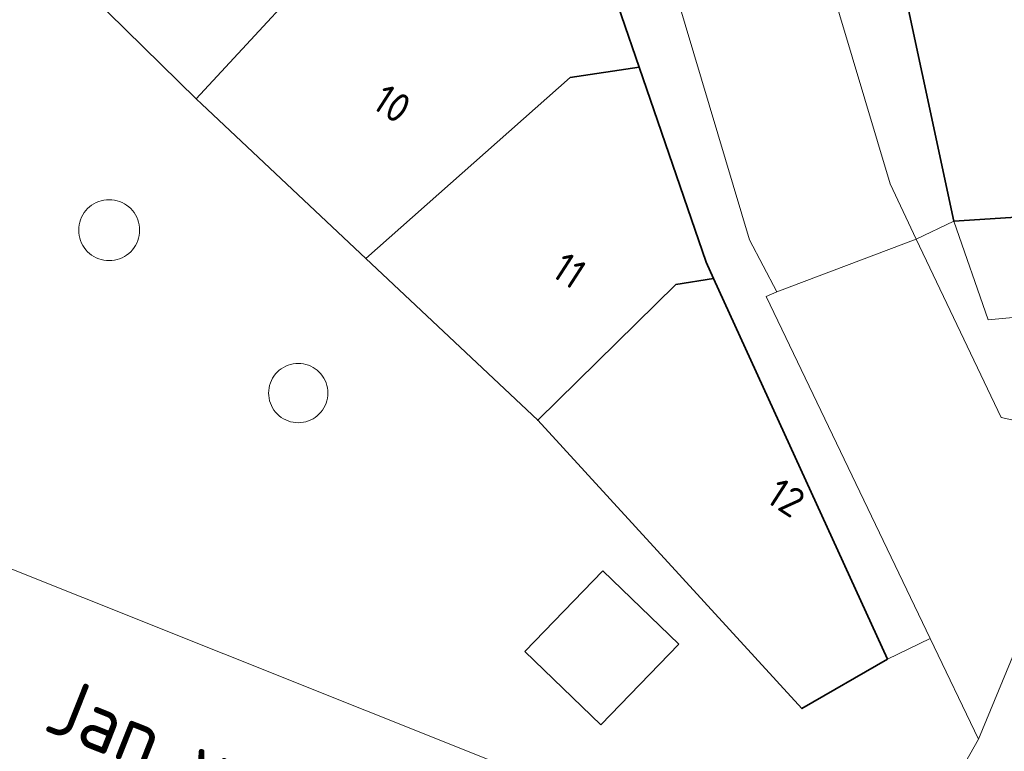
# Model space of a CAD drawing. Extents: x 184422 to 188298, y 343471 to 350189.
# Tile 432 of 513: x 187071 to 187101, y 349214 to 349236. Entities that reach past the tile are written whole.
import ezdxf
from ezdxf.enums import TextEntityAlignment as Align

# ---------------------------------------------------------------- set-up
doc = ezdxf.new("R2010")
doc.units = 0
for name, color, linetype, lineweight in [('B-WA-GR-BEPLANTING_CULTUUR_HEESTERS-GV', 252, 'Continuous', 18), ('B-WA-OG-TERREIN_ERF-GV', 252, 'Continuous', 18), ('B-WA-OG-TOPOGRAFIE-T18', 252, 'Continuous', 18), ('B-WA-VH-VERHARDING_SIERBESTRATING-GV', 252, 'Continuous', 18), ('B-WA-VH-VERHARDING_STRAATBAKSTEEN-GV', 252, 'Continuous', 18), ('B-WE-OG-BEBOUWING-GV', 250, 'Continuous', 35), ('B-WE-OG-BEBOUWING-T18', 10, 'Continuous', 18)]:
    doc.layers.add(name, color=color, linetype=linetype, lineweight=lineweight)
doc.styles.add('NLCS-ISO-M1000-T18', font='NLCS-ISO.ttf', dxfattribs={"height": 1.8})
doc.styles.add('NLCS-ISO-M500-T18', font='NLCS-ISO.ttf', dxfattribs={"height": 0.9})

msp = doc.modelspace()

# ---------------------------------------------------------------- linework, layer by layer
at = {"layer": 'B-WA-GR-BEPLANTING_CULTUUR_HEESTERS-GV', "flags": 128}
for points in [[(187074.28, 349230.038), (187074.276, 349230.119), (187074.266, 349230.2), (187074.248, 349230.279), (187074.224, 349230.357), (187074.193, 349230.432), (187074.155, 349230.504), (187074.111, 349230.573), (187074.062, 349230.637), (187074.007, 349230.697), (187073.947, 349230.752), (187073.883, 349230.801), (187073.814, 349230.845), (187073.742, 349230.883), (187073.667, 349230.914), (187073.589, 349230.938), (187073.51, 349230.956), (187073.429, 349230.966), (187073.348, 349230.97), (187073.267, 349230.966), (187073.186, 349230.956), (187073.107, 349230.938), (187073.029, 349230.914), (187072.954, 349230.883), (187072.882, 349230.845), (187072.813, 349230.801), (187072.749, 349230.752), (187072.689, 349230.697), (187072.634, 349230.637), (187072.585, 349230.573), (187072.541, 349230.504), (187072.503, 349230.432), (187072.472, 349230.357), (187072.448, 349230.279), (187072.43, 349230.2), (187072.42, 349230.119), (187072.416, 349230.038), (187072.42, 349229.957), (187072.43, 349229.876), (187072.448, 349229.797), (187072.472, 349229.719), (187072.503, 349229.644), (187072.541, 349229.572), (187072.585, 349229.503), (187072.634, 349229.439), (187072.689, 349229.379), (187072.749, 349229.324), (187072.813, 349229.275), (187072.882, 349229.231), (187072.954, 349229.193), (187073.029, 349229.162), (187073.107, 349229.138), (187073.186, 349229.12), (187073.267, 349229.11), (187073.348, 349229.106), (187073.429, 349229.11), (187073.51, 349229.12), (187073.589, 349229.138), (187073.667, 349229.162), (187073.742, 349229.193), (187073.814, 349229.231), (187073.883, 349229.275), (187073.947, 349229.324), (187074.007, 349229.379), (187074.062, 349229.439), (187074.111, 349229.503), (187074.155, 349229.572), (187074.193, 349229.644), (187074.224, 349229.719), (187074.248, 349229.797), (187074.266, 349229.876), (187074.276, 349229.957)], [(187074.28, 349230.038), (187074.276, 349230.119), (187074.266, 349230.2), (187074.248, 349230.279), (187074.224, 349230.357), (187074.193, 349230.432), (187074.155, 349230.504), (187074.111, 349230.573), (187074.062, 349230.637), (187074.007, 349230.697), (187073.947, 349230.752), (187073.883, 349230.801), (187073.814, 349230.845), (187073.742, 349230.883), (187073.667, 349230.914), (187073.589, 349230.938), (187073.51, 349230.956), (187073.429, 349230.966), (187073.348, 349230.97), (187073.267, 349230.966), (187073.186, 349230.956), (187073.107, 349230.938), (187073.029, 349230.914), (187072.954, 349230.883), (187072.882, 349230.845), (187072.813, 349230.801), (187072.749, 349230.752), (187072.689, 349230.697), (187072.634, 349230.637), (187072.585, 349230.573), (187072.541, 349230.504), (187072.503, 349230.432), (187072.472, 349230.357), (187072.448, 349230.279), (187072.43, 349230.2), (187072.42, 349230.119), (187072.416, 349230.038), (187072.42, 349229.957), (187072.43, 349229.876), (187072.448, 349229.797), (187072.472, 349229.719), (187072.503, 349229.644), (187072.541, 349229.572), (187072.585, 349229.503), (187072.634, 349229.439), (187072.689, 349229.379), (187072.749, 349229.324), (187072.813, 349229.275), (187072.882, 349229.231), (187072.954, 349229.193), (187073.029, 349229.162), (187073.107, 349229.138), (187073.186, 349229.12), (187073.267, 349229.11), (187073.348, 349229.106), (187073.429, 349229.11), (187073.51, 349229.12), (187073.589, 349229.138), (187073.667, 349229.162), (187073.742, 349229.193), (187073.814, 349229.231), (187073.883, 349229.275), (187073.947, 349229.324), (187074.007, 349229.379), (187074.062, 349229.439), (187074.111, 349229.503), (187074.155, 349229.572), (187074.193, 349229.644), (187074.224, 349229.719), (187074.248, 349229.797), (187074.266, 349229.876), (187074.276, 349229.957)], [(187074.28, 349230.038), (187074.276, 349230.119), (187074.266, 349230.2), (187074.248, 349230.279), (187074.224, 349230.357), (187074.193, 349230.432), (187074.155, 349230.504), (187074.111, 349230.573), (187074.062, 349230.637), (187074.007, 349230.697), (187073.947, 349230.752), (187073.883, 349230.801), (187073.814, 349230.845), (187073.742, 349230.883), (187073.667, 349230.914), (187073.589, 349230.938), (187073.51, 349230.956), (187073.429, 349230.966), (187073.348, 349230.97), (187073.267, 349230.966), (187073.186, 349230.956), (187073.107, 349230.938), (187073.029, 349230.914), (187072.954, 349230.883), (187072.882, 349230.845), (187072.813, 349230.801), (187072.749, 349230.752), (187072.689, 349230.697), (187072.634, 349230.637), (187072.585, 349230.573), (187072.541, 349230.504), (187072.503, 349230.432), (187072.472, 349230.357), (187072.448, 349230.279), (187072.43, 349230.2), (187072.42, 349230.119), (187072.416, 349230.038), (187072.42, 349229.957), (187072.43, 349229.876), (187072.448, 349229.797), (187072.472, 349229.719), (187072.503, 349229.644), (187072.541, 349229.572), (187072.585, 349229.503), (187072.634, 349229.439), (187072.689, 349229.379), (187072.749, 349229.324), (187072.813, 349229.275), (187072.882, 349229.231), (187072.954, 349229.193), (187073.029, 349229.162), (187073.107, 349229.138), (187073.186, 349229.12), (187073.267, 349229.11), (187073.348, 349229.106), (187073.429, 349229.11), (187073.51, 349229.12), (187073.589, 349229.138), (187073.667, 349229.162), (187073.742, 349229.193), (187073.814, 349229.231), (187073.883, 349229.275), (187073.947, 349229.324), (187074.007, 349229.379), (187074.062, 349229.439), (187074.111, 349229.503), (187074.155, 349229.572), (187074.193, 349229.644), (187074.224, 349229.719), (187074.248, 349229.797), (187074.266, 349229.876), (187074.276, 349229.957)], [(187078.225, 349225.055), (187078.228, 349224.976), (187078.239, 349224.898), (187078.256, 349224.82), (187078.28, 349224.745), (187078.31, 349224.672), (187078.347, 349224.602), (187078.389, 349224.535), (187078.437, 349224.472), (187078.491, 349224.414), (187078.549, 349224.36), (187078.612, 349224.312), (187078.679, 349224.27), (187078.749, 349224.233), (187078.822, 349224.203), (187078.897, 349224.179), (187078.975, 349224.162), (187079.053, 349224.151), (187079.132, 349224.148), (187079.211, 349224.151), (187079.289, 349224.162), (187079.367, 349224.179), (187079.442, 349224.203), (187079.515, 349224.233), (187079.586, 349224.27), (187079.652, 349224.312), (187079.715, 349224.36), (187079.773, 349224.414), (187079.827, 349224.472), (187079.875, 349224.535), (187079.917, 349224.602), (187079.954, 349224.672), (187079.984, 349224.745), (187080.008, 349224.82), (187080.025, 349224.898), (187080.036, 349224.976), (187080.039, 349225.055), (187080.036, 349225.134), (187080.025, 349225.212), (187080.008, 349225.29), (187079.984, 349225.365), (187079.954, 349225.438), (187079.917, 349225.509), (187079.875, 349225.575), (187079.827, 349225.638), (187079.773, 349225.696), (187079.715, 349225.75), (187079.652, 349225.798), (187079.586, 349225.84), (187079.515, 349225.877), (187079.442, 349225.907), (187079.367, 349225.931), (187079.289, 349225.948), (187079.211, 349225.959), (187079.132, 349225.962), (187079.053, 349225.959), (187078.975, 349225.948), (187078.897, 349225.931), (187078.822, 349225.907), (187078.749, 349225.877), (187078.679, 349225.84), (187078.612, 349225.798), (187078.549, 349225.75), (187078.491, 349225.696), (187078.437, 349225.638), (187078.389, 349225.575), (187078.347, 349225.509), (187078.31, 349225.438), (187078.28, 349225.365), (187078.256, 349225.29), (187078.239, 349225.212), (187078.228, 349225.134)], [(187078.225, 349225.055), (187078.228, 349224.976), (187078.239, 349224.898), (187078.256, 349224.82), (187078.28, 349224.745), (187078.31, 349224.672), (187078.347, 349224.602), (187078.389, 349224.535), (187078.437, 349224.472), (187078.491, 349224.414), (187078.549, 349224.36), (187078.612, 349224.312), (187078.679, 349224.27), (187078.749, 349224.233), (187078.822, 349224.203), (187078.897, 349224.179), (187078.975, 349224.162), (187079.053, 349224.151), (187079.132, 349224.148), (187079.211, 349224.151), (187079.289, 349224.162), (187079.367, 349224.179), (187079.442, 349224.203), (187079.515, 349224.233), (187079.586, 349224.27), (187079.652, 349224.312), (187079.715, 349224.36), (187079.773, 349224.414), (187079.827, 349224.472), (187079.875, 349224.535), (187079.917, 349224.602), (187079.954, 349224.672), (187079.984, 349224.745), (187080.008, 349224.82), (187080.025, 349224.898), (187080.036, 349224.976), (187080.039, 349225.055), (187080.036, 349225.134), (187080.025, 349225.212), (187080.008, 349225.29), (187079.984, 349225.365), (187079.954, 349225.438), (187079.917, 349225.509), (187079.875, 349225.575), (187079.827, 349225.638), (187079.773, 349225.696), (187079.715, 349225.75), (187079.652, 349225.798), (187079.586, 349225.84), (187079.515, 349225.877), (187079.442, 349225.907), (187079.367, 349225.931), (187079.289, 349225.948), (187079.211, 349225.959), (187079.132, 349225.962), (187079.053, 349225.959), (187078.975, 349225.948), (187078.897, 349225.931), (187078.822, 349225.907), (187078.749, 349225.877), (187078.679, 349225.84), (187078.612, 349225.798), (187078.549, 349225.75), (187078.491, 349225.696), (187078.437, 349225.638), (187078.389, 349225.575), (187078.347, 349225.509), (187078.31, 349225.438), (187078.28, 349225.365), (187078.256, 349225.29), (187078.239, 349225.212), (187078.228, 349225.134)], [(187078.225, 349225.055), (187078.228, 349224.976), (187078.239, 349224.898), (187078.256, 349224.82), (187078.28, 349224.745), (187078.31, 349224.672), (187078.347, 349224.602), (187078.389, 349224.535), (187078.437, 349224.472), (187078.491, 349224.414), (187078.549, 349224.36), (187078.612, 349224.312), (187078.679, 349224.27), (187078.749, 349224.233), (187078.822, 349224.203), (187078.897, 349224.179), (187078.975, 349224.162), (187079.053, 349224.151), (187079.132, 349224.148), (187079.211, 349224.151), (187079.289, 349224.162), (187079.367, 349224.179), (187079.442, 349224.203), (187079.515, 349224.233), (187079.586, 349224.27), (187079.652, 349224.312), (187079.715, 349224.36), (187079.773, 349224.414), (187079.827, 349224.472), (187079.875, 349224.535), (187079.917, 349224.602), (187079.954, 349224.672), (187079.984, 349224.745), (187080.008, 349224.82), (187080.025, 349224.898), (187080.036, 349224.976), (187080.039, 349225.055), (187080.036, 349225.134), (187080.025, 349225.212), (187080.008, 349225.29), (187079.984, 349225.365), (187079.954, 349225.438), (187079.917, 349225.509), (187079.875, 349225.575), (187079.827, 349225.638), (187079.773, 349225.696), (187079.715, 349225.75), (187079.652, 349225.798), (187079.586, 349225.84), (187079.515, 349225.877), (187079.442, 349225.907), (187079.367, 349225.931), (187079.289, 349225.948), (187079.211, 349225.959), (187079.132, 349225.962), (187079.053, 349225.959), (187078.975, 349225.948), (187078.897, 349225.931), (187078.822, 349225.907), (187078.749, 349225.877), (187078.679, 349225.84), (187078.612, 349225.798), (187078.549, 349225.75), (187078.491, 349225.696), (187078.437, 349225.638), (187078.389, 349225.575), (187078.347, 349225.509), (187078.31, 349225.438), (187078.28, 349225.365), (187078.256, 349225.29), (187078.239, 349225.212), (187078.228, 349225.134)], [(187088.387, 349214.902), (187090.77, 349217.371), (187088.445, 349219.615), (187086.062, 349217.146)], [(187088.387, 349214.902), (187090.77, 349217.371), (187088.445, 349219.615), (187086.062, 349217.146)], [(187088.387, 349214.902), (187090.77, 349217.371), (187088.445, 349219.615), (187086.062, 349217.146)]]:
    msp.add_lwpolyline(points, close=True, dxfattribs=at)
at = {"layer": 'B-WA-OG-TERREIN_ERF-GV', "flags": 128}
msp.add_lwpolyline([(187102.986, 349230.557), (187099.183, 349230.312), (187100.236, 349227.29), (187102.506, 349227.507)], close=True, dxfattribs=at)
msp.add_lwpolyline([(187102.986, 349230.557), (187099.183, 349230.312), (187100.236, 349227.29), (187102.506, 349227.507)], close=True, dxfattribs=at)
msp.add_lwpolyline([(187102.986, 349230.557), (187099.183, 349230.312), (187100.236, 349227.29), (187102.506, 349227.507)], close=True, dxfattribs=at)
at = {"layer": 'B-WA-VH-VERHARDING_SIERBESTRATING-GV', "flags": 128}
for points in [[(187026.523, 349233.09), (187068.223, 349220.519), (187094.107, 349210.187), (187096.67, 349209.855), (187098.3, 349211.558), (187099.939, 349214.463), (187098.461, 349217.543), (187097.155, 349216.916), (187094.539, 349215.402), (187086.456, 349224.225), (187081.194, 349229.174), (187076.178, 349233.891), (187076.012, 349234.054), (187066.825, 349243.067), (187062.046, 349247.755), (187058.358, 349251.374), (187053.304, 349256.332), (187052.344, 349255.346), (187046.299, 349261.912), (187041.938, 349266.648), (187041.241, 349267.376)], [(187026.523, 349233.09), (187068.223, 349220.519), (187094.107, 349210.187), (187096.67, 349209.855), (187098.3, 349211.558), (187099.939, 349214.463), (187098.461, 349217.543), (187097.155, 349216.916), (187094.539, 349215.402), (187086.456, 349224.225), (187081.194, 349229.174), (187076.178, 349233.891), (187076.012, 349234.054), (187066.825, 349243.067), (187062.046, 349247.755), (187058.358, 349251.374), (187053.304, 349256.332), (187052.344, 349255.346), (187046.299, 349261.912), (187041.938, 349266.648), (187041.241, 349267.376)], [(187026.523, 349233.09), (187068.223, 349220.519), (187094.107, 349210.187), (187096.67, 349209.855), (187098.3, 349211.558), (187099.939, 349214.463), (187098.461, 349217.543), (187097.155, 349216.916), (187094.539, 349215.402), (187086.456, 349224.225), (187081.194, 349229.174), (187076.178, 349233.891), (187076.012, 349234.054), (187066.825, 349243.067), (187062.046, 349247.755), (187058.358, 349251.374), (187053.304, 349256.332), (187052.344, 349255.346), (187046.299, 349261.912), (187041.938, 349266.648), (187041.241, 349267.376)], [(187109.742, 349195.619), (187115.5, 349192.633), (187116.016, 349192.366), (187119.303, 349190.661), (187121.835, 349196.224), (187114.674, 349199.938), (187104.141, 349205.41), (187094.107, 349210.187), (187068.223, 349220.519), (187026.523, 349233.09)], [(187109.742, 349195.619), (187115.5, 349192.633), (187116.016, 349192.366), (187119.303, 349190.661), (187121.835, 349196.224), (187114.674, 349199.938), (187104.141, 349205.41), (187094.107, 349210.187), (187068.223, 349220.519), (187026.523, 349233.09)], [(187109.742, 349195.619), (187115.5, 349192.633), (187116.016, 349192.366), (187119.303, 349190.661), (187121.835, 349196.224), (187114.674, 349199.938), (187104.141, 349205.41), (187094.107, 349210.187), (187068.223, 349220.519), (187026.523, 349233.09)]]:
    msp.add_lwpolyline(points, dxfattribs=at)
for points in [[(187072.416, 349230.038), (187072.42, 349230.119), (187072.43, 349230.2), (187072.448, 349230.279), (187072.472, 349230.357), (187072.503, 349230.432), (187072.541, 349230.504), (187072.585, 349230.573), (187072.634, 349230.637), (187072.689, 349230.697), (187072.749, 349230.752), (187072.813, 349230.801), (187072.882, 349230.845), (187072.954, 349230.883), (187073.029, 349230.914), (187073.107, 349230.938), (187073.186, 349230.956), (187073.267, 349230.966), (187073.348, 349230.97), (187073.429, 349230.966), (187073.51, 349230.956), (187073.589, 349230.938), (187073.667, 349230.914), (187073.742, 349230.883), (187073.814, 349230.845), (187073.883, 349230.801), (187073.947, 349230.752), (187074.007, 349230.697), (187074.062, 349230.637), (187074.111, 349230.573), (187074.155, 349230.504), (187074.193, 349230.432), (187074.224, 349230.357), (187074.248, 349230.279), (187074.266, 349230.2), (187074.276, 349230.119), (187074.28, 349230.038), (187074.276, 349229.957), (187074.266, 349229.876), (187074.248, 349229.797), (187074.224, 349229.719), (187074.193, 349229.644), (187074.155, 349229.572), (187074.111, 349229.503), (187074.062, 349229.439), (187074.007, 349229.379), (187073.947, 349229.324), (187073.883, 349229.275), (187073.814, 349229.231), (187073.742, 349229.193), (187073.667, 349229.162), (187073.589, 349229.138), (187073.51, 349229.12), (187073.429, 349229.11), (187073.348, 349229.106), (187073.267, 349229.11), (187073.186, 349229.12), (187073.107, 349229.138), (187073.029, 349229.162), (187072.954, 349229.193), (187072.882, 349229.231), (187072.813, 349229.275), (187072.749, 349229.324), (187072.689, 349229.379), (187072.634, 349229.439), (187072.585, 349229.503), (187072.541, 349229.572), (187072.503, 349229.644), (187072.472, 349229.719), (187072.448, 349229.797), (187072.43, 349229.876), (187072.42, 349229.957)], [(187072.416, 349230.038), (187072.42, 349230.119), (187072.43, 349230.2), (187072.448, 349230.279), (187072.472, 349230.357), (187072.503, 349230.432), (187072.541, 349230.504), (187072.585, 349230.573), (187072.634, 349230.637), (187072.689, 349230.697), (187072.749, 349230.752), (187072.813, 349230.801), (187072.882, 349230.845), (187072.954, 349230.883), (187073.029, 349230.914), (187073.107, 349230.938), (187073.186, 349230.956), (187073.267, 349230.966), (187073.348, 349230.97), (187073.429, 349230.966), (187073.51, 349230.956), (187073.589, 349230.938), (187073.667, 349230.914), (187073.742, 349230.883), (187073.814, 349230.845), (187073.883, 349230.801), (187073.947, 349230.752), (187074.007, 349230.697), (187074.062, 349230.637), (187074.111, 349230.573), (187074.155, 349230.504), (187074.193, 349230.432), (187074.224, 349230.357), (187074.248, 349230.279), (187074.266, 349230.2), (187074.276, 349230.119), (187074.28, 349230.038), (187074.276, 349229.957), (187074.266, 349229.876), (187074.248, 349229.797), (187074.224, 349229.719), (187074.193, 349229.644), (187074.155, 349229.572), (187074.111, 349229.503), (187074.062, 349229.439), (187074.007, 349229.379), (187073.947, 349229.324), (187073.883, 349229.275), (187073.814, 349229.231), (187073.742, 349229.193), (187073.667, 349229.162), (187073.589, 349229.138), (187073.51, 349229.12), (187073.429, 349229.11), (187073.348, 349229.106), (187073.267, 349229.11), (187073.186, 349229.12), (187073.107, 349229.138), (187073.029, 349229.162), (187072.954, 349229.193), (187072.882, 349229.231), (187072.813, 349229.275), (187072.749, 349229.324), (187072.689, 349229.379), (187072.634, 349229.439), (187072.585, 349229.503), (187072.541, 349229.572), (187072.503, 349229.644), (187072.472, 349229.719), (187072.448, 349229.797), (187072.43, 349229.876), (187072.42, 349229.957)], [(187072.416, 349230.038), (187072.42, 349230.119), (187072.43, 349230.2), (187072.448, 349230.279), (187072.472, 349230.357), (187072.503, 349230.432), (187072.541, 349230.504), (187072.585, 349230.573), (187072.634, 349230.637), (187072.689, 349230.697), (187072.749, 349230.752), (187072.813, 349230.801), (187072.882, 349230.845), (187072.954, 349230.883), (187073.029, 349230.914), (187073.107, 349230.938), (187073.186, 349230.956), (187073.267, 349230.966), (187073.348, 349230.97), (187073.429, 349230.966), (187073.51, 349230.956), (187073.589, 349230.938), (187073.667, 349230.914), (187073.742, 349230.883), (187073.814, 349230.845), (187073.883, 349230.801), (187073.947, 349230.752), (187074.007, 349230.697), (187074.062, 349230.637), (187074.111, 349230.573), (187074.155, 349230.504), (187074.193, 349230.432), (187074.224, 349230.357), (187074.248, 349230.279), (187074.266, 349230.2), (187074.276, 349230.119), (187074.28, 349230.038), (187074.276, 349229.957), (187074.266, 349229.876), (187074.248, 349229.797), (187074.224, 349229.719), (187074.193, 349229.644), (187074.155, 349229.572), (187074.111, 349229.503), (187074.062, 349229.439), (187074.007, 349229.379), (187073.947, 349229.324), (187073.883, 349229.275), (187073.814, 349229.231), (187073.742, 349229.193), (187073.667, 349229.162), (187073.589, 349229.138), (187073.51, 349229.12), (187073.429, 349229.11), (187073.348, 349229.106), (187073.267, 349229.11), (187073.186, 349229.12), (187073.107, 349229.138), (187073.029, 349229.162), (187072.954, 349229.193), (187072.882, 349229.231), (187072.813, 349229.275), (187072.749, 349229.324), (187072.689, 349229.379), (187072.634, 349229.439), (187072.585, 349229.503), (187072.541, 349229.572), (187072.503, 349229.644), (187072.472, 349229.719), (187072.448, 349229.797), (187072.43, 349229.876), (187072.42, 349229.957)], [(187093.766, 349228.151), (187093.44, 349228.007), (187098.461, 349217.543), (187099.939, 349214.463), (187104.292, 349224.99), (187102.573, 349223.874), (187100.636, 349224.305), (187098.036, 349229.766)], [(187093.766, 349228.151), (187093.44, 349228.007), (187098.461, 349217.543), (187099.939, 349214.463), (187104.292, 349224.99), (187102.573, 349223.874), (187100.636, 349224.305), (187098.036, 349229.766)], [(187093.766, 349228.151), (187093.44, 349228.007), (187098.461, 349217.543), (187099.939, 349214.463), (187104.292, 349224.99), (187102.573, 349223.874), (187100.636, 349224.305), (187098.036, 349229.766)], [(187080.039, 349225.055), (187080.036, 349224.976), (187080.025, 349224.898), (187080.008, 349224.82), (187079.984, 349224.745), (187079.954, 349224.672), (187079.917, 349224.602), (187079.875, 349224.535), (187079.827, 349224.472), (187079.773, 349224.414), (187079.715, 349224.36), (187079.652, 349224.312), (187079.586, 349224.27), (187079.515, 349224.233), (187079.442, 349224.203), (187079.367, 349224.179), (187079.289, 349224.162), (187079.211, 349224.151), (187079.132, 349224.148), (187079.053, 349224.151), (187078.975, 349224.162), (187078.897, 349224.179), (187078.822, 349224.203), (187078.749, 349224.233), (187078.679, 349224.27), (187078.612, 349224.312), (187078.549, 349224.36), (187078.491, 349224.414), (187078.437, 349224.472), (187078.389, 349224.535), (187078.347, 349224.602), (187078.31, 349224.672), (187078.28, 349224.745), (187078.256, 349224.82), (187078.239, 349224.898), (187078.228, 349224.976), (187078.225, 349225.055), (187078.228, 349225.134), (187078.239, 349225.212), (187078.256, 349225.29), (187078.28, 349225.365), (187078.31, 349225.438), (187078.347, 349225.509), (187078.389, 349225.575), (187078.437, 349225.638), (187078.491, 349225.696), (187078.549, 349225.75), (187078.612, 349225.798), (187078.679, 349225.84), (187078.749, 349225.877), (187078.822, 349225.907), (187078.897, 349225.931), (187078.975, 349225.948), (187079.053, 349225.959), (187079.132, 349225.962), (187079.211, 349225.959), (187079.289, 349225.948), (187079.367, 349225.931), (187079.442, 349225.907), (187079.515, 349225.877), (187079.586, 349225.84), (187079.652, 349225.798), (187079.715, 349225.75), (187079.773, 349225.696), (187079.827, 349225.638), (187079.875, 349225.575), (187079.917, 349225.509), (187079.954, 349225.438), (187079.984, 349225.365), (187080.008, 349225.29), (187080.025, 349225.212), (187080.036, 349225.134)], [(187080.039, 349225.055), (187080.036, 349224.976), (187080.025, 349224.898), (187080.008, 349224.82), (187079.984, 349224.745), (187079.954, 349224.672), (187079.917, 349224.602), (187079.875, 349224.535), (187079.827, 349224.472), (187079.773, 349224.414), (187079.715, 349224.36), (187079.652, 349224.312), (187079.586, 349224.27), (187079.515, 349224.233), (187079.442, 349224.203), (187079.367, 349224.179), (187079.289, 349224.162), (187079.211, 349224.151), (187079.132, 349224.148), (187079.053, 349224.151), (187078.975, 349224.162), (187078.897, 349224.179), (187078.822, 349224.203), (187078.749, 349224.233), (187078.679, 349224.27), (187078.612, 349224.312), (187078.549, 349224.36), (187078.491, 349224.414), (187078.437, 349224.472), (187078.389, 349224.535), (187078.347, 349224.602), (187078.31, 349224.672), (187078.28, 349224.745), (187078.256, 349224.82), (187078.239, 349224.898), (187078.228, 349224.976), (187078.225, 349225.055), (187078.228, 349225.134), (187078.239, 349225.212), (187078.256, 349225.29), (187078.28, 349225.365), (187078.31, 349225.438), (187078.347, 349225.509), (187078.389, 349225.575), (187078.437, 349225.638), (187078.491, 349225.696), (187078.549, 349225.75), (187078.612, 349225.798), (187078.679, 349225.84), (187078.749, 349225.877), (187078.822, 349225.907), (187078.897, 349225.931), (187078.975, 349225.948), (187079.053, 349225.959), (187079.132, 349225.962), (187079.211, 349225.959), (187079.289, 349225.948), (187079.367, 349225.931), (187079.442, 349225.907), (187079.515, 349225.877), (187079.586, 349225.84), (187079.652, 349225.798), (187079.715, 349225.75), (187079.773, 349225.696), (187079.827, 349225.638), (187079.875, 349225.575), (187079.917, 349225.509), (187079.954, 349225.438), (187079.984, 349225.365), (187080.008, 349225.29), (187080.025, 349225.212), (187080.036, 349225.134)], [(187080.039, 349225.055), (187080.036, 349224.976), (187080.025, 349224.898), (187080.008, 349224.82), (187079.984, 349224.745), (187079.954, 349224.672), (187079.917, 349224.602), (187079.875, 349224.535), (187079.827, 349224.472), (187079.773, 349224.414), (187079.715, 349224.36), (187079.652, 349224.312), (187079.586, 349224.27), (187079.515, 349224.233), (187079.442, 349224.203), (187079.367, 349224.179), (187079.289, 349224.162), (187079.211, 349224.151), (187079.132, 349224.148), (187079.053, 349224.151), (187078.975, 349224.162), (187078.897, 349224.179), (187078.822, 349224.203), (187078.749, 349224.233), (187078.679, 349224.27), (187078.612, 349224.312), (187078.549, 349224.36), (187078.491, 349224.414), (187078.437, 349224.472), (187078.389, 349224.535), (187078.347, 349224.602), (187078.31, 349224.672), (187078.28, 349224.745), (187078.256, 349224.82), (187078.239, 349224.898), (187078.228, 349224.976), (187078.225, 349225.055), (187078.228, 349225.134), (187078.239, 349225.212), (187078.256, 349225.29), (187078.28, 349225.365), (187078.31, 349225.438), (187078.347, 349225.509), (187078.389, 349225.575), (187078.437, 349225.638), (187078.491, 349225.696), (187078.549, 349225.75), (187078.612, 349225.798), (187078.679, 349225.84), (187078.749, 349225.877), (187078.822, 349225.907), (187078.897, 349225.931), (187078.975, 349225.948), (187079.053, 349225.959), (187079.132, 349225.962), (187079.211, 349225.959), (187079.289, 349225.948), (187079.367, 349225.931), (187079.442, 349225.907), (187079.515, 349225.877), (187079.586, 349225.84), (187079.652, 349225.798), (187079.715, 349225.75), (187079.773, 349225.696), (187079.827, 349225.638), (187079.875, 349225.575), (187079.917, 349225.509), (187079.954, 349225.438), (187079.984, 349225.365), (187080.008, 349225.29), (187080.025, 349225.212), (187080.036, 349225.134)], [(187094.107, 349210.187), (187104.141, 349205.41), (187102.918, 349207.268), (187102.893, 349209.245), (187107.87, 349218.677), (187109.085, 349224.221), (187108.856, 349224.27), (187104.292, 349224.99), (187099.939, 349214.463), (187098.3, 349211.558), (187096.67, 349209.855)], [(187094.107, 349210.187), (187104.141, 349205.41), (187102.918, 349207.268), (187102.893, 349209.245), (187107.87, 349218.677), (187109.085, 349224.221), (187108.856, 349224.27), (187104.292, 349224.99), (187099.939, 349214.463), (187098.3, 349211.558), (187096.67, 349209.855)], [(187094.107, 349210.187), (187104.141, 349205.41), (187102.918, 349207.268), (187102.893, 349209.245), (187107.87, 349218.677), (187109.085, 349224.221), (187108.856, 349224.27), (187104.292, 349224.99), (187099.939, 349214.463), (187098.3, 349211.558), (187096.67, 349209.855)], [(187088.387, 349214.902), (187086.062, 349217.146), (187088.445, 349219.615), (187090.77, 349217.371)], [(187088.387, 349214.902), (187086.062, 349217.146), (187088.445, 349219.615), (187090.77, 349217.371)], [(187088.387, 349214.902), (187086.062, 349217.146), (187088.445, 349219.615), (187090.77, 349217.371)]]:
    msp.add_lwpolyline(points, close=True, dxfattribs=at)
at = {"layer": 'B-WA-VH-VERHARDING_STRAATBAKSTEEN-GV', "flags": 128}
for points in [[(187069.076, 349323.853), (187069.561, 349325.762), (187070.539, 349326.529), (187066.776, 349325.512), (187061.61, 349324.117), (187063.435, 349323.879), (187064.68, 349322.471), (187072.721, 349294.318), (187084.598, 349257.674), (187092.933, 349229.744), (187093.766, 349228.151), (187098.036, 349229.766), (187097.232, 349231.454), (187089.127, 349258.562), (187077.12, 349295.572)], [(187069.076, 349323.853), (187069.561, 349325.762), (187070.539, 349326.529), (187066.776, 349325.512), (187061.61, 349324.117), (187063.435, 349323.879), (187064.68, 349322.471), (187072.721, 349294.318), (187084.598, 349257.674), (187092.933, 349229.744), (187093.766, 349228.151), (187098.036, 349229.766), (187097.232, 349231.454), (187089.127, 349258.562), (187077.12, 349295.572)], [(187069.076, 349323.853), (187069.561, 349325.762), (187070.539, 349326.529), (187066.776, 349325.512), (187061.61, 349324.117), (187063.435, 349323.879), (187064.68, 349322.471), (187072.721, 349294.318), (187084.598, 349257.674), (187092.933, 349229.744), (187093.766, 349228.151), (187098.036, 349229.766), (187097.232, 349231.454), (187089.127, 349258.562), (187077.12, 349295.572)], [(187092.804, 349253.932), (187092.151, 349256.151), (187090.831, 349260.26), (187084.724, 349280.11), (187083.504, 349284.075), (187081.688, 349289.979), (187079.524, 349296.674), (187078.474, 349300.066), (187075.431, 349309.899), (187074.11, 349314.172), (187071.072, 349323.986), (187069.076, 349323.853), (187077.12, 349295.572), (187089.127, 349258.562), (187097.232, 349231.454), (187098.036, 349229.766), (187099.183, 349230.312), (187097.242, 349239.361), (187095.446, 349244.994), (187095.298, 349245.458)], [(187092.804, 349253.932), (187092.151, 349256.151), (187090.831, 349260.26), (187084.724, 349280.11), (187083.504, 349284.075), (187081.688, 349289.979), (187079.524, 349296.674), (187078.474, 349300.066), (187075.431, 349309.899), (187074.11, 349314.172), (187071.072, 349323.986), (187069.076, 349323.853), (187077.12, 349295.572), (187089.127, 349258.562), (187097.232, 349231.454), (187098.036, 349229.766), (187099.183, 349230.312), (187097.242, 349239.361), (187095.446, 349244.994), (187095.298, 349245.458)], [(187092.804, 349253.932), (187092.151, 349256.151), (187090.831, 349260.26), (187084.724, 349280.11), (187083.504, 349284.075), (187081.688, 349289.979), (187079.524, 349296.674), (187078.474, 349300.066), (187075.431, 349309.899), (187074.11, 349314.172), (187071.072, 349323.986), (187069.076, 349323.853), (187077.12, 349295.572), (187089.127, 349258.562), (187097.232, 349231.454), (187098.036, 349229.766), (187099.183, 349230.312), (187097.242, 349239.361), (187095.446, 349244.994), (187095.298, 349245.458)]]:
    msp.add_lwpolyline(points, close=True, dxfattribs=at)
for points in [[(187114.363, 349296.407), (187112.332, 349286.627), (187111.474, 349282.371), (187110.123, 349275.141), (187107.685, 349262.087), (187106.103, 349253.715), (187104.912, 349245.173), (187104.857, 349244.755), (187102.986, 349230.557), (187102.506, 349227.507), (187100.236, 349227.29), (187099.183, 349230.312), (187098.036, 349229.766), (187100.636, 349224.305), (187102.573, 349223.874), (187104.292, 349224.99), (187108.506, 349244.41), (187113.579, 349271.123), (187116.732, 349285.752), (187123.255, 349320.008)], [(187114.363, 349296.407), (187112.332, 349286.627), (187111.474, 349282.371), (187110.123, 349275.141), (187107.685, 349262.087), (187106.103, 349253.715), (187104.912, 349245.173), (187104.857, 349244.755), (187102.986, 349230.557), (187102.506, 349227.507), (187100.236, 349227.29), (187099.183, 349230.312), (187098.036, 349229.766), (187100.636, 349224.305), (187102.573, 349223.874), (187104.292, 349224.99), (187108.506, 349244.41), (187113.579, 349271.123), (187116.732, 349285.752), (187123.255, 349320.008)], [(187114.363, 349296.407), (187112.332, 349286.627), (187111.474, 349282.371), (187110.123, 349275.141), (187107.685, 349262.087), (187106.103, 349253.715), (187104.912, 349245.173), (187104.857, 349244.755), (187102.986, 349230.557), (187102.506, 349227.507), (187100.236, 349227.29), (187099.183, 349230.312), (187098.036, 349229.766), (187100.636, 349224.305), (187102.573, 349223.874), (187104.292, 349224.99), (187108.506, 349244.41), (187113.579, 349271.123), (187116.732, 349285.752), (187123.255, 349320.008)], [(187069.914, 349293.251), (187071.305, 349288.461), (187072.319, 349285.523), (187074.648, 349279.156), (187077.061, 349272.277), (187079.244, 349266.051), (187080.375, 349262.733), (187081.89, 349258.108), (187082.911, 349255.174), (187087.397, 349241.312), (187089.557, 349235.024), (187091.608, 349229.056), (187091.837, 349228.556), (187097.155, 349216.916), (187098.461, 349217.543), (187093.44, 349228.007), (187093.766, 349228.151), (187092.933, 349229.744), (187084.598, 349257.674), (187072.721, 349294.318)], [(187069.914, 349293.251), (187071.305, 349288.461), (187072.319, 349285.523), (187074.648, 349279.156), (187077.061, 349272.277), (187079.244, 349266.051), (187080.375, 349262.733), (187081.89, 349258.108), (187082.911, 349255.174), (187087.397, 349241.312), (187089.557, 349235.024), (187091.608, 349229.056), (187091.837, 349228.556), (187097.155, 349216.916), (187098.461, 349217.543), (187093.44, 349228.007), (187093.766, 349228.151), (187092.933, 349229.744), (187084.598, 349257.674), (187072.721, 349294.318)], [(187069.914, 349293.251), (187071.305, 349288.461), (187072.319, 349285.523), (187074.648, 349279.156), (187077.061, 349272.277), (187079.244, 349266.051), (187080.375, 349262.733), (187081.89, 349258.108), (187082.911, 349255.174), (187087.397, 349241.312), (187089.557, 349235.024), (187091.608, 349229.056), (187091.837, 349228.556), (187097.155, 349216.916), (187098.461, 349217.543), (187093.44, 349228.007), (187093.766, 349228.151), (187092.933, 349229.744), (187084.598, 349257.674), (187072.721, 349294.318)]]:
    msp.add_lwpolyline(points, dxfattribs=at)
at = {"layer": 'B-WE-OG-BEBOUWING-GV', "flags": 128}
for points in [[(187076.545, 349250.273), (187066.825, 349243.067), (187076.012, 349234.054), (187080.746, 349239.179), (187081.501, 349239.421), (187079.357, 349241.585), (187080.53, 349242.746), (187077.107, 349246.201), (187078.672, 349247.953)], [(187076.545, 349250.273), (187066.825, 349243.067), (187076.012, 349234.054), (187080.746, 349239.179), (187081.501, 349239.421), (187079.357, 349241.585), (187080.53, 349242.746), (187077.107, 349246.201), (187078.672, 349247.953)], [(187076.545, 349250.273), (187066.825, 349243.067), (187076.012, 349234.054), (187080.746, 349239.179), (187081.501, 349239.421), (187079.357, 349241.585), (187080.53, 349242.746), (187077.107, 349246.201), (187078.672, 349247.953)], [(187095.446, 349244.994), (187097.242, 349239.361), (187099.183, 349230.312), (187102.986, 349230.557), (187104.857, 349244.755)], [(187095.446, 349244.994), (187097.242, 349239.361), (187099.183, 349230.312), (187102.986, 349230.557), (187104.857, 349244.755)], [(187095.446, 349244.994), (187097.242, 349239.361), (187099.183, 349230.312), (187102.986, 349230.557), (187104.857, 349244.755)], [(187081.194, 349229.174), (187087.452, 349234.703), (187089.557, 349235.024), (187087.397, 349241.312), (187082.732, 349239.501), (187081.786, 349239.134), (187081.501, 349239.421), (187080.746, 349239.179), (187076.012, 349234.054), (187076.178, 349233.891)], [(187081.194, 349229.174), (187087.452, 349234.703), (187089.557, 349235.024), (187087.397, 349241.312), (187082.732, 349239.501), (187081.786, 349239.134), (187081.501, 349239.421), (187080.746, 349239.179), (187076.012, 349234.054), (187076.178, 349233.891)], [(187081.194, 349229.174), (187087.452, 349234.703), (187089.557, 349235.024), (187087.397, 349241.312), (187082.732, 349239.501), (187081.786, 349239.134), (187081.501, 349239.421), (187080.746, 349239.179), (187076.012, 349234.054), (187076.178, 349233.891)], [(187087.452, 349234.703), (187081.194, 349229.174), (187086.456, 349224.225), (187090.684, 349228.373), (187091.837, 349228.556), (187091.608, 349229.056), (187089.557, 349235.024)], [(187087.452, 349234.703), (187081.194, 349229.174), (187086.456, 349224.225), (187090.684, 349228.373), (187091.837, 349228.556), (187091.608, 349229.056), (187089.557, 349235.024)], [(187087.452, 349234.703), (187081.194, 349229.174), (187086.456, 349224.225), (187090.684, 349228.373), (187091.837, 349228.556), (187091.608, 349229.056), (187089.557, 349235.024)], [(187091.837, 349228.556), (187090.684, 349228.373), (187086.456, 349224.225), (187094.539, 349215.402), (187097.155, 349216.916)], [(187091.837, 349228.556), (187090.684, 349228.373), (187086.456, 349224.225), (187094.539, 349215.402), (187097.155, 349216.916)], [(187091.837, 349228.556), (187090.684, 349228.373), (187086.456, 349224.225), (187094.539, 349215.402), (187097.155, 349216.916)]]:
    msp.add_lwpolyline(points, close=True, dxfattribs=at)

# ---------------------------------------------------------------- texts
at = {"layer": 'B-WA-OG-TOPOGRAFIE-T18', "style": 'NLCS-ISO-M1000-T18'}
msp.add_text('Jan van Steffeswertplein', height=1.8, rotation=338.3, dxfattribs=at).set_placement((187084.094, 349210.351), align=Align.MIDDLE)
msp.add_text('Jan van Steffeswertplein', height=1.8, rotation=338.3, dxfattribs=at).set_placement((187084.094, 349210.351), align=Align.MIDDLE)
msp.add_text('Jan van Steffeswertplein', height=1.8, rotation=338.3, dxfattribs=at).set_placement((187084.094, 349210.351), align=Align.MIDDLE)
at = {"layer": 'B-WE-OG-BEBOUWING-T18', "style": 'NLCS-ISO-M500-T18'}
for s, p in [('10', (187082.002, 349233.905)), ('10', (187082.002, 349233.905)), ('10', (187082.002, 349233.905)), ('11', (187087.423, 349228.807)), ('11', (187087.423, 349228.807)), ('11', (187087.423, 349228.807)), ('12', (187094.053, 349221.854)), ('12', (187094.053, 349221.854)), ('12', (187094.053, 349221.854))]:
    msp.add_text(s, height=0.9, rotation=327.1, dxfattribs=at).set_placement(p, align=Align.MIDDLE)

doc.saveas('drawing.dxf')
